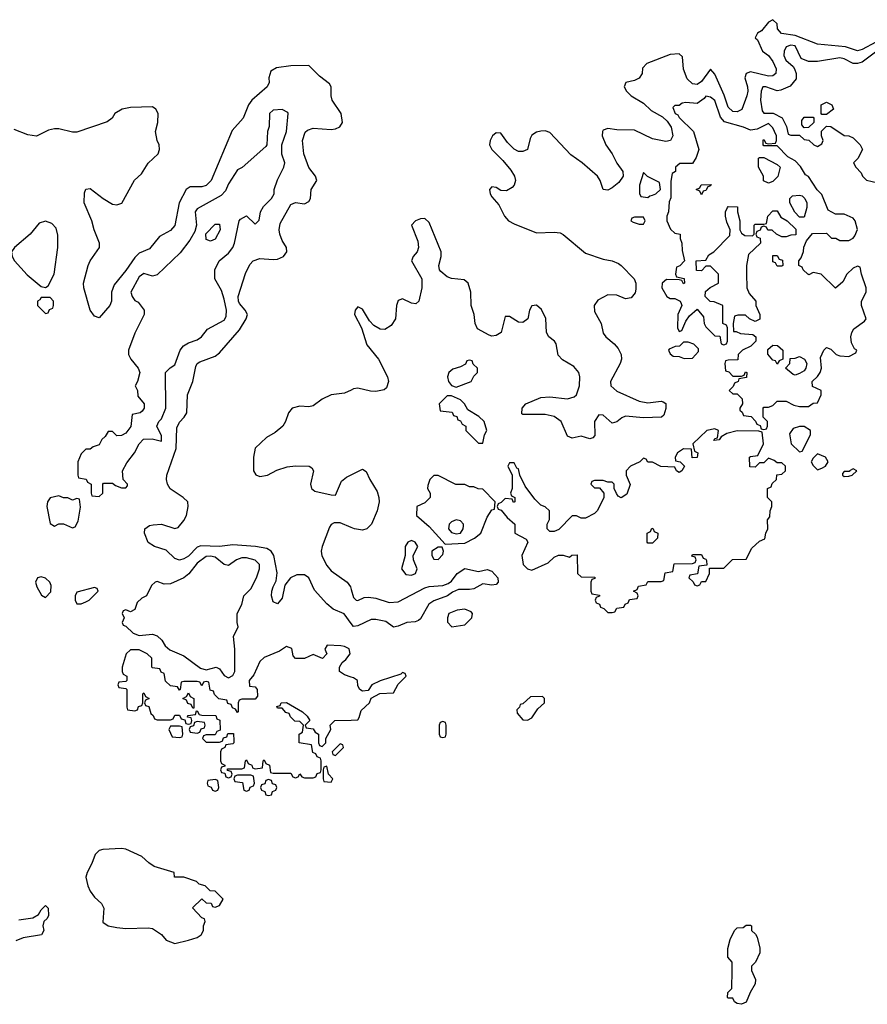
# Model space of a CAD drawing. Header units: inches. Extents: x 2710684 to 2828758, y 857022 to 965663.
# Tile 257 of 316: x 2778514 to 2782313, y 868819 to 873231. Entities that reach past the tile are written whole.
import ezdxf

# ---------------------------------------------------------------- set-up
doc = ezdxf.new("R2010")
doc.units = ezdxf.units.IN
doc.header["$MEASUREMENT"] = 0
for name, color, linetype in [('C7876', 7, 'Continuous'), ('C7877', 7, 'Continuous'), ('C7886', 7, 'Continuous'), ('C7887', 7, 'Continuous')]:
    doc.layers.add(name, color=color, linetype=linetype)

msp = doc.modelspace()

# ---------------------------------------------------------------- linework, layer by layer
at = {"layer": 'C7876', "color": 4}
for points, elevation in [([(2779344, 870000), (2779350, 869994), (2779410, 869994), (2779422, 869998), (2779422.7, 870000)], 8), ([(2779473.7, 870000), (2779474, 869990), (2779470, 869986), (2779438, 869982), (2779434, 869970), (2779418, 869962), (2779414, 869950), (2779414, 869910), (2779418, 869898), (2779434, 869890), (2779434, 869886), (2779418, 869882), (2779414, 869870), (2779418, 869858), (2779434, 869854), (2779438, 869838), (2779450, 869834), (2779462, 869838), (2779466, 869850), (2779462, 869862), (2779446, 869866), (2779446, 869874), (2779510, 869874), (2779522, 869878), (2779526, 869910), (2779530, 869914), (2779538, 869898), (2779554, 869890), (2779558, 869878), (2779570, 869874), (2779602, 869878), (2779606, 869910), (2779610, 869914), (2779618, 869898), (2779634, 869890), (2779638, 869858), (2779650, 869854), (2779730, 869854), (2779738, 869838), (2779750, 869834), (2779762, 869838), (2779770, 869852), (2779778, 869838), (2779790, 869834), (2779830, 869834), (2779842, 869838), (2779847.3, 869852.7), (2779862, 869858), (2779866, 869870), (2779866, 869910), (2779862, 869922), (2779847.3, 869927.3), (2779842, 869942), (2779827.3, 869947.3), (2779822, 869982), (2779766, 869990), (2779766, 870000)], 8), ([(2779854, 870000), (2779854, 869990), (2779858, 869978), (2779870, 869974), (2779886, 869990), (2779886, 870000)], 8), ([(2778510, 869197.3), (2778573.6, 869206.4), (2778598, 869222), (2778610, 869242), (2778630, 869262), (2778642, 869250), (2778643.6, 869216.4), (2778636.9, 869203.1), (2778622, 869190), (2778618, 869170), (2778622, 869150), (2778612, 869130), (2778530, 869117.2), (2778497, 869103)], 4)]:
    msp.add_lwpolyline(points, dxfattribs=dict(at, elevation=elevation))
at = {"layer": 'C7876', "color": 4, "elevation": 8}
for points in [[(2779950, 869986), (2779914, 869950), (2779918, 869938), (2779930, 869934), (2779966, 869970), (2779962, 869982)], [(2779890, 869886), (2779878, 869882), (2779874, 869870), (2779874, 869830), (2779878, 869818), (2779910, 869814), (2779918, 869830), (2779898, 869850)], [(2779390, 869826), (2779358, 869822), (2779354, 869810), (2779358, 869798), (2779372.7, 869792.7), (2779378, 869778), (2779390, 869774), (2779402, 869778), (2779406, 869790), (2779402, 869822)], [(2779550, 869846), (2779490, 869846), (2779478, 869842), (2779474, 869830), (2779478, 869818), (2779512.7, 869812.7), (2779518, 869778), (2779530, 869774), (2779542, 869778), (2779547.3, 869792.7), (2779562, 869798), (2779566, 869810), (2779562, 869842)], [(2779630, 869826), (2779618, 869822), (2779612.7, 869807.3), (2779598, 869802), (2779594, 869790), (2779598, 869778), (2779612.7, 869772.7), (2779618, 869758), (2779630, 869754), (2779642, 869758), (2779647.3, 869772.7), (2779662, 869778), (2779666, 869790), (2779662, 869802), (2779647.3, 869807.3), (2779642, 869822)], [(2778970, 869517.2), (2778887.1, 869512.9), (2778870, 869508), (2778852, 869490), (2778838, 869450), (2778816, 869410), (2778810.9, 869389.1), (2778819.1, 869350), (2778830, 869326), (2778850, 869298.8), (2778881, 869270), (2778891.3, 869250), (2778886.8, 869186.8), (2778910, 869171.3), (2778950, 869162.8), (2778990, 869158.8), (2779090, 869162), (2779110, 869158), (2779150, 869131.3), (2779170, 869106), (2779210, 869091), (2779270, 869106), (2779310, 869118), (2779328, 869130), (2779338, 869150), (2779338, 869170), (2779346, 869190), (2779342, 869202), (2779330, 869206), (2779288.4, 869251.6), (2779330, 869292), (2779350, 869274), (2779372.7, 869272.7), (2779378, 869258), (2779390, 869254), (2779410, 869262), (2779426, 869290), (2779390, 869326), (2779367.3, 869327.3), (2779346, 869350), (2779318, 869358), (2779306, 869370), (2779250, 869388), (2779208.4, 869388.4), (2779206, 869410), (2779117.2, 869437.2), (2779092.7, 869452.7), (2779062, 869482), (2778990, 869514)]]:
    msp.add_lwpolyline(points, close=True, dxfattribs=at)
at = {"layer": 'C7877', "color": 4}
for points, elevation in [([(2780000, 870525.6), (2779968.2, 870568.2), (2779919.3, 870590), (2779890, 870614), (2779835.3, 870675.3), (2779809.8, 870729.8), (2779790, 870743.5), (2779756.7, 870743.3), (2779728, 870730), (2779703.1, 870696.9), (2779690, 870639), (2779670, 870614), (2779650, 870622), (2779642, 870650), (2779644.5, 870670), (2779649.6, 870690), (2779663.9, 870716.1), (2779667.8, 870752.2), (2779653, 870830), (2779640.7, 870850), (2779621.3, 870861.3), (2779570.8, 870870.8), (2779470, 870877.4), (2779410, 870870.9), (2779326.5, 870873.5), (2779310, 870867.3), (2779270, 870827.6), (2779250, 870815.1), (2779230, 870809.5), (2779210, 870817.2), (2779170, 870854), (2779118, 870870), (2779090, 870889), (2779074, 870930), (2779075.3, 870950), (2779096, 870964), (2779112, 870968), (2779150, 870970.4), (2779210, 870950.6), (2779224.5, 870955.5), (2779250, 870986.8), (2779261.6, 871010), (2779269.6, 871050), (2779267.6, 871070), (2779247.3, 871090), (2779189, 871129), (2779176.4, 871150), (2779172.6, 871170), (2779174.3, 871190), (2779216, 871310), (2779218, 871402), (2779230, 871427.7), (2779250.8, 871449.2), (2779263, 871470), (2779266.9, 871550), (2779289.6, 871610), (2779303.3, 871676.7), (2779309.7, 871690.3), (2779322, 871698), (2779390, 871722.6), (2779410, 871738.7), (2779498.7, 871841.3), (2779529.6, 871890), (2779535.1, 871910), (2779525.1, 871930), (2779499.5, 871959.5), (2779494.3, 871970), (2779494, 871990), (2779526.3, 872093.7), (2779545.3, 872134.7), (2779560.9, 872150), (2779590, 872160.9), (2779650, 872155.8), (2779670, 872158.4), (2779697.2, 872170), (2779712, 872190), (2779709.5, 872210), (2779690, 872241.2), (2779680.5, 872270), (2779677.6, 872290), (2779682, 872318), (2779730, 872402.4), (2779750, 872412), (2779790, 872406), (2779810, 872416), (2779818, 872430), (2779821.2, 872470), (2779845.2, 872510), (2779839.3, 872530), (2779810, 872569.2), (2779787.3, 872630), (2779781.6, 872690), (2779793.7, 872726.3), (2779803.6, 872736.4), (2779830, 872744.9), (2779910, 872738.9), (2779930, 872742), (2779949.6, 872750.4), (2779960.7, 872770), (2779954.3, 872810), (2779914.5, 872870), (2779909.8, 872890), (2779909.6, 872930), (2779902.8, 872942.8), (2779857.6, 872977.6), (2779810, 873026), (2779730, 873023.7), (2779665.5, 873014.5), (2779639.8, 873000.2), (2779630.6, 872970), (2779632.7, 872950), (2779623.8, 872930), (2779554, 872870), (2779540.3, 872850), (2779515.8, 872790), (2779466.3, 872733.7), (2779372.4, 872510), (2779350, 872488), (2779330, 872481.3), (2779278.5, 872481.5), (2779260.7, 872470), (2779228.5, 872410), (2779210, 872309.3), (2779190, 872287), (2779140.3, 872259.7), (2779096.1, 872203.9), (2779050, 872184.5), (2779030, 872165.1), (2778990, 872107), (2778937.5, 872042.5), (2778924.9, 872010), (2778924.9, 871970), (2778918.8, 871950), (2778870, 871895.3), (2778850, 871902), (2778830, 871928.7), (2778801.1, 872030), (2778800.5, 872050), (2778820.5, 872130), (2778829.6, 872150), (2778871.5, 872210), (2778871.8, 872230), (2778847.3, 872290), (2778838, 872330), (2778803, 872410), (2778804.2, 872455.8), (2778810, 872471), (2778830, 872474.8), (2778887.7, 872430), (2778930, 872404.2), (2778950, 872401.1), (2778971.9, 872408.1), (2779028.8, 872511.2), (2779059.3, 872540.7), (2779090, 872588.2), (2779134.3, 872630), (2779140.5, 872650), (2779138.9, 872670), (2779129.7, 872690), (2779123.5, 872730), (2779133.7, 872770), (2779134.8, 872810), (2779124.2, 872830), (2779110, 872840.4), (2779010, 872837.3), (2778973, 872830), (2778940.3, 872810), (2778928.5, 872790), (2778906.5, 872773.5), (2778770, 872726.6), (2778750, 872726.6), (2778690, 872742.2), (2778670, 872741.7), (2778643.6, 872736.4), (2778590, 872709.6), (2778550, 872715.1), (2778490, 872739.6)], 4), ([(2780000, 871571.6), (2779970, 871557.4), (2779910, 871549.7), (2779869.2, 871530.8), (2779830, 871500.9), (2779810, 871496.2), (2779770, 871499.6), (2779736, 871490), (2779719.1, 871470), (2779706, 871430), (2779693.4, 871410), (2779658.9, 871381.1), (2779620.9, 871359.1), (2779569.3, 871310.7), (2779561.3, 871270), (2779562, 871210), (2779572, 871192), (2779590, 871184.2), (2779625.2, 871190), (2779667.2, 871212.8), (2779712.4, 871227.6), (2779750, 871232), (2779811.3, 871230), (2779823, 871223), (2779830.6, 871210), (2779817.1, 871150), (2779822, 871130), (2779837.6, 871117.6), (2779910, 871101.6), (2779930, 871101), (2779957.1, 871162.9), (2779978.6, 871181.4), (2780000, 871192.2)], 4), ([(2780000, 870956.2), (2779950, 870976.2), (2779923.1, 870976.9), (2779910, 870969.5), (2779902.9, 870957.1), (2779869.3, 870870.7), (2779865.5, 870850), (2779868.5, 870828.5), (2779890, 870784.9), (2779910, 870761.5), (2779982.6, 870710), (2779996.4, 870690), (2780000, 870677.3)], 4), ([(2780000, 870285.3), (2779970, 870295.3), (2779948, 870310), (2779948, 870330), (2779959, 870350), (2779976.6, 870363.4), (2779996, 870390), (2779991.1, 870411.1), (2779970, 870422.9), (2779954, 870426), (2779892, 870428), (2779882, 870410), (2779891.1, 870388.9), (2779871.6, 870368.4), (2779830, 870386), (2779791.1, 870368.9), (2779750, 870368), (2779740.4, 870380.4), (2779733.6, 870413.6), (2779710, 870422), (2779678, 870402), (2779610, 870373.2), (2779590, 870355.3), (2779564, 870296), (2779542, 870270), (2779544.7, 870244.7), (2779570, 870242), (2779578, 870230), (2779579.6, 870200.4), (2779570, 870186), (2779510, 870186), (2779498, 870182), (2779494, 870170), (2779494, 870130), (2779490, 870126), (2779482, 870142), (2779467.3, 870147.3), (2779462, 870162), (2779447.3, 870167.3), (2779442, 870182), (2779407.3, 870187.3), (2779387.3, 870207.3), (2779382, 870222), (2779367.3, 870227.3), (2779362, 870262), (2779350, 870266), (2779338, 870262), (2779330, 870246), (2779322, 870262), (2779310, 870266), (2779250, 870266), (2779238, 870262), (2779234, 870230), (2779230, 870226), (2779222, 870242), (2779190, 870246), (2779167.3, 870267.3), (2779162, 870302), (2779148, 870308), (2779142, 870322), (2779110, 870326), (2779106, 870330), (2779106, 870370), (2779086, 870390), (2779050, 870408), (2779010, 870408), (2778992, 870390), (2778974, 870330), (2778974, 870310), (2778978, 870298), (2778994, 870290), (2778994, 870270), (2778990, 870266), (2778958, 870262), (2778954, 870250), (2778958, 870238), (2778990, 870234), (2778994, 870230), (2778994, 870150), (2778998, 870138), (2779030, 870134), (2779042, 870138), (2779047.3, 870152.7), (2779062, 870158), (2779066, 870170), (2779066, 870210), (2779070, 870214), (2779078, 870198), (2779094, 870190), (2779078, 870182), (2779074, 870170), (2779078, 870158), (2779092.7, 870152.7), (2779102, 870122), (2779112.7, 870112.7), (2779118, 870098), (2779130, 870094), (2779190, 870094), (2779202, 870098), (2779210, 870114), (2779230, 870114), (2779238, 870098), (2779254, 870094), (2779258, 870078), (2779270, 870074), (2779282, 870078), (2779286, 870090), (2779282, 870102), (2779266, 870106), (2779267.3, 870112.7), (2779302, 870118), (2779306, 870134), (2779310, 870134), (2779318, 870118), (2779330, 870114), (2779392.7, 870112.7), (2779398, 870098), (2779411.6, 870091.6), (2779412.7, 870047.3), (2779398, 870042), (2779390, 870026), (2779350, 870026), (2779338, 870022), (2779334, 870010), (2779344, 870000)], 8), ([(2779766, 870000), (2779766, 870030), (2779782, 870038), (2779786, 870070), (2779770, 870086), (2779747.3, 870087.3), (2779727.3, 870107.3), (2779722, 870122), (2779707.3, 870127.3), (2779690, 870146), (2779670, 870146), (2779667.3, 870152.7), (2779682, 870158), (2779686, 870170), (2779710, 870171), (2779782, 870130), (2779802, 870110), (2779814, 870090), (2779794, 870070), (2779798, 870058), (2779830, 870054), (2779838, 870038), (2779854, 870030), (2779854, 870000)], 8), ([(2779886, 870000), (2779886, 870010), (2779908, 870050), (2779906, 870070), (2779926, 870090), (2780000, 870092.8)], 8), ([(2779422.7, 870000), (2779427.3, 870012.7), (2779442, 870018), (2779447.3, 870032.7), (2779472.7, 870032.7), (2779473.7, 870000)], 8)]:
    msp.add_lwpolyline(points, dxfattribs=dict(at, elevation=elevation))
at = {"layer": 'C7877', "color": 4, "elevation": 8}
for points in [[(2779690, 872828), (2779650, 872826), (2779634, 872810), (2779631.6, 872751.6), (2779624.7, 872730), (2779622, 872670), (2779616.9, 872663.1), (2779511.1, 872568.9), (2779490, 872558), (2779450, 872495.3), (2779435.9, 872464.1), (2779416.8, 872443.2), (2779310, 872384), (2779300.7, 872370), (2779306.8, 872310), (2779298.8, 872281.2), (2779277.3, 872242.7), (2779233.7, 872186.3), (2779130, 872088), (2779110, 872082), (2779070, 872093.2), (2779050, 872079), (2779012, 872010), (2779018, 871990), (2779030, 871972), (2779044.7, 871964.7), (2779072, 871930), (2779072, 871910), (2779030, 871826), (2779002, 871750), (2779002, 871730), (2779012, 871710), (2779044.7, 871670), (2779052, 871650), (2779042, 871610), (2779032, 871590), (2779042, 871570), (2779043.6, 871543.6), (2779071.3, 871510), (2779071.3, 871490), (2779063.6, 871476.4), (2779054, 871470), (2779018, 871462), (2779011.6, 871408.4), (2778990, 871378), (2778970, 871368), (2778950, 871366), (2778930, 871386), (2778910, 871386), (2778896.9, 871363.1), (2778882, 871350), (2778870, 871326), (2778843.6, 871316.4), (2778830, 871306), (2778810, 871306), (2778790, 871286), (2778774, 871250), (2778774, 871190), (2778778, 871178), (2778812.7, 871172.7), (2778818, 871158), (2778834, 871150), (2778834, 871110), (2778838, 871098), (2778870, 871094), (2778886, 871110), (2778886, 871150), (2778890, 871154), (2778930, 871154), (2778943.6, 871143.6), (2778970, 871134), (2778990, 871134), (2778998, 871142), (2778998, 871150), (2778978, 871170), (2778975.3, 871210), (2778994.6, 871245.4), (2779028, 871290), (2779049, 871331), (2779068.9, 871351.1), (2779107.3, 871352.7), (2779150, 871342), (2779150, 871366), (2779128, 871410), (2779138, 871430), (2779150, 871442), (2779168.7, 871490), (2779168, 871650), (2779188.9, 871671.1), (2779210, 871684.7), (2779233.2, 871750), (2779248.7, 871770), (2779270, 871782.8), (2779310, 871796), (2779328.7, 871810), (2779356.4, 871843.6), (2779430, 871884.7), (2779439.5, 871900.5), (2779440.9, 871930), (2779430, 871978), (2779418, 872018), (2779388.7, 872070), (2779388, 872110), (2779408.7, 872150), (2779450, 872184.7), (2779469, 872210), (2779477.2, 872230), (2779498, 872330), (2779503.1, 872336.9), (2779530, 872352), (2779570, 872314), (2779587.3, 872332.7), (2779593.2, 872370), (2779606.3, 872393.7), (2779642, 872430), (2779655.3, 872450), (2779655.3, 872470), (2779670, 872514), (2779698, 872570), (2779702, 872590), (2779689.1, 872629.1), (2779689, 872670), (2779709.2, 872730), (2779718, 872810), (2779715.3, 872815.3)], [(2778630, 872328.7), (2778601, 872319), (2778561, 872270), (2778491.3, 872210), (2778478, 872190), (2778481, 872170), (2778490.8, 872150), (2778547.3, 872087.3), (2778610, 872036), (2778630, 872031.3), (2778642, 872038), (2778669.3, 872090.7), (2778685.2, 872210), (2778684.7, 872264.7), (2778677.2, 872297.2), (2778658, 872318)], [(2779370, 872238), (2779350, 872246), (2779348.4, 872271.6), (2779390, 872314), (2779410, 872314), (2779412, 872290), (2779390, 872248)], [(2778650, 871986), (2778610, 871986), (2778604.7, 871975.3), (2778594, 871970), (2778594, 871950), (2778630, 871914), (2778642, 871918), (2778647.3, 871932.7), (2778662, 871938), (2778666, 871950), (2778666, 871970)], [(2778690, 871098), (2778650, 871088.7), (2778638.8, 871070), (2778636, 871050), (2778650, 870974), (2778670, 870962), (2778690, 870972), (2778710, 870972), (2778750, 870954), (2778762, 870958), (2778776.4, 870983.6), (2778786, 871046), (2778782, 871082), (2778770, 871086), (2778750, 871078), (2778730, 871088), (2778710, 871088.7)], [(2779370, 870827.6), (2779350, 870825.6), (2779310, 870795.1), (2779271.7, 870748.3), (2779250, 870729.4), (2779190, 870703.7), (2779162, 870702), (2779130, 870714), (2779122, 870710), (2779104.5, 870695.5), (2779082, 870650), (2779061, 870639), (2779041, 870619), (2779030, 870588), (2779010, 870578), (2778990, 870586), (2778978, 870582), (2778974, 870570), (2778982, 870550), (2778974, 870530), (2778978, 870518), (2778990, 870514), (2779022, 870482), (2779050, 870471), (2779110, 870477.3), (2779130, 870470.8), (2779150.5, 870450.5), (2779165.8, 870425.8), (2779186.8, 870406.8), (2779250, 870381), (2779324.7, 870324.7), (2779350, 870318), (2779394, 870330), (2779410, 870322), (2779430, 870292), (2779450, 870282), (2779470, 870292), (2779479, 870310), (2779478.4, 870410), (2779472.9, 870467.1), (2779493.2, 870510), (2779488.7, 870530), (2779489, 870570), (2779509, 870610), (2779519, 870650), (2779550, 870681), (2779575.1, 870730), (2779589, 870770), (2779588.7, 870790), (2779569.3, 870809.3), (2779530, 870819.5), (2779510, 870819.6), (2779486, 870810), (2779450, 870785.2), (2779430, 870789.2), (2779390, 870822.9)], [(2778610, 870734), (2778594, 870730), (2778584.7, 870710), (2778591.3, 870690), (2778611.6, 870651.6), (2778630, 870642), (2778653.2, 870666.8), (2778655.5, 870695.5), (2778648.7, 870710), (2778630, 870728.7)], [(2778850, 870686), (2778770, 870666), (2778762, 870650), (2778762, 870630), (2778770, 870614), (2778790, 870614), (2778810, 870622), (2778826, 870630), (2778866, 870670), (2778862, 870682)], [(2779290, 870146), (2779282, 870162), (2779267.3, 870167.3), (2779262, 870182), (2779246, 870190), (2779262, 870198), (2779270, 870214), (2779278, 870198), (2779294, 870190), (2779294, 870146)], [(2779310, 870086), (2779298, 870082), (2779292.7, 870067.3), (2779278, 870062), (2779274, 870050), (2779278, 870038), (2779310, 870034), (2779322, 870038), (2779327.3, 870052.7), (2779342, 870058), (2779346, 870070), (2779342, 870082)], [(2779230, 870066), (2779190, 870066), (2779182, 870050), (2779198, 870018), (2779230, 870014), (2779242, 870018), (2779246, 870030), (2779242, 870062)]]:
    msp.add_lwpolyline(points, close=True, dxfattribs=at)
at = {"layer": 'C7886', "color": 4, "elevation": 4}
msp.add_lwpolyline([(2781750, 868819), (2781730, 868822), (2781718, 868830), (2781710, 868846), (2781690, 868846), (2781686, 868850), (2781688.4, 868871.6), (2781706, 868890), (2781708, 868970), (2781707.3, 869007.3), (2781688, 869030), (2781688.4, 869068.4), (2781698, 869110), (2781718, 869150), (2781730, 869162), (2781756.4, 869163.6), (2781770, 869174), (2781790, 869174), (2781794, 869170), (2781794, 869150), (2781812.7, 869132.7), (2781819.6, 869119.6), (2781831.1, 869071.1), (2781831.3, 869050), (2781811.6, 869008.4), (2781794, 868990), (2781794, 868970), (2781812, 868930), (2781811.3, 868911.3), (2781787.7, 868872.3), (2781770, 868828.7)], close=True, dxfattribs=at)
at = {"layer": 'C7887', "color": 4}
for points, elevation in [([(2782351, 873130), (2782290, 873096.8), (2782270, 873091.9), (2782215.3, 873110), (2782090, 873121.3), (2781990, 873160.2), (2781928.7, 873168.7), (2781911.3, 873190), (2781910, 873212.7), (2781890, 873230.9), (2781870, 873219.7), (2781838.5, 873181.5), (2781821, 873170), (2781811, 873150), (2781820.5, 873140.5), (2781844.2, 873090), (2781870.2, 873070.2), (2781890, 873043), (2781905.3, 873010), (2781903.8, 872990), (2781890, 872979.7), (2781870, 872978.5), (2781790, 872997.6), (2781770.3, 872989.7), (2781764.7, 872970), (2781776.1, 872930), (2781778, 872910), (2781773.8, 872890), (2781751.2, 872828.8), (2781730, 872817.7), (2781710, 872819.7), (2781690, 872838.4), (2781672, 872892), (2781630, 872986.6), (2781610, 873009.3), (2781570, 872954.7), (2781550, 872941), (2781530, 872944), (2781505.6, 872965.6), (2781489.8, 873009.8), (2781484.4, 873064.4), (2781470, 873077.4), (2781430, 873075.4), (2781325.3, 873034.7), (2781306, 873014), (2781303.6, 872990), (2781291, 872969), (2781270, 872958), (2781231, 872950), (2781223.7, 872930), (2781234.4, 872910), (2781254.9, 872890), (2781310, 872856.5), (2781344.2, 872824.2), (2781395, 872795), (2781416.1, 872776.1), (2781433.4, 872750), (2781442, 872710), (2781430.7, 872690), (2781410, 872685.4), (2781350, 872697.2), (2781270, 872735.8), (2781190, 872736.8), (2781150, 872743), (2781130, 872735.6), (2781125.7, 872730), (2781125.2, 872710), (2781141.2, 872670), (2781170.3, 872630), (2781190, 872588), (2781217, 872550), (2781219.5, 872530), (2781199.1, 872500.9), (2781170, 872477.4), (2781150, 872467.8), (2781129.6, 872469.6), (2781116, 872510), (2781103.5, 872530), (2781035.6, 872590), (2780984.7, 872624.7), (2780890, 872725.1), (2780870, 872733), (2780850, 872731.2), (2780830, 872726.3), (2780810, 872713.6), (2780801.8, 872698.2), (2780790.3, 872650), (2780770, 872640.4), (2780750, 872641), (2780730, 872651.2), (2780700, 872680), (2780670, 872722.7), (2780650, 872724.5), (2780633.4, 872710), (2780622.4, 872690), (2780620.4, 872670), (2780630.4, 872650), (2780680.2, 872600.2), (2780716, 872556), (2780731.6, 872530), (2780736, 872510), (2780730.4, 872490), (2780721.1, 872478.9), (2780695.9, 872464.1), (2780670, 872465.1), (2780650, 872478.4), (2780630, 872482.7), (2780620.5, 872470), (2780622.4, 872450), (2780630, 872437.3), (2780661.2, 872401.2), (2780686.4, 872350), (2780704.9, 872330), (2780730, 872315.6), (2780830, 872276.5), (2780910, 872279.6), (2780935.9, 872275.9), (2780950, 872268.7), (2781050, 872184.9), (2781130, 872157.6), (2781170.3, 872150.3), (2781198, 872138), (2781210.6, 872130), (2781268, 872070), (2781275.8, 872050), (2781276.5, 872023.5), (2781273.3, 872006.7), (2781255.1, 871984.9), (2781230, 871980.5), (2781190, 871996.8), (2781150, 871998.2), (2781105.4, 871974.6), (2781089.2, 871950), (2781090, 871924), (2781119.7, 871870), (2781130, 871826), (2781141.1, 871810), (2781179, 871779), (2781197.2, 871757.2), (2781210.3, 871730), (2781211.7, 871710), (2781205.5, 871690), (2781161.8, 871610), (2781164, 871590), (2781190, 871567.1), (2781290, 871521.5), (2781330, 871514.3), (2781390, 871521.6), (2781399, 871519), (2781410.4, 871510.4), (2781410, 871488), (2781401.4, 871458.6), (2781390.4, 871449.6), (2781310, 871446.4), (2781230, 871454.5), (2781212.4, 871447.6), (2781190, 871429.5), (2781170, 871422.9), (2781130, 871458.9), (2781110, 871459.7), (2781090.3, 871430), (2781092.1, 871367.9), (2781082.5, 871357.5), (2781070, 871352.3), (2781030, 871364.5), (2780990, 871356), (2780970, 871365.2), (2780941.1, 871430), (2780910, 871453.1), (2780870, 871462.2), (2780770, 871462), (2780765.2, 871465.2), (2780766.6, 871490), (2780782.7, 871510), (2780850, 871538), (2780890, 871540.8), (2780970, 871531.4), (2780998.7, 871541.3), (2781010, 871550.4), (2781023.5, 871590), (2781024.8, 871630), (2781020.3, 871650), (2780997.4, 871677.4), (2780946.9, 871706.9), (2780927.4, 871727.4), (2780918.4, 871778.4), (2780911.5, 871790), (2780885.1, 871810), (2780875.6, 871830), (2780872.5, 871892.5), (2780852.3, 871932.3), (2780830, 871952.4), (2780810, 871949.4), (2780799.5, 871930), (2780791.7, 871890), (2780770, 871874), (2780750, 871875.1), (2780710, 871901.3), (2780690, 871900.9), (2780671.8, 871830), (2780650, 871815.1), (2780630, 871813.3), (2780617.8, 871817.8), (2780566.4, 871846.4), (2780556.1, 871870), (2780551.5, 871910), (2780538, 871950), (2780536.8, 872010), (2780524.4, 872050), (2780505.9, 872065.9), (2780450, 872071.7), (2780430, 872078.8), (2780402, 872102), (2780396, 872110), (2780393.1, 872130), (2780403.1, 872170), (2780403.1, 872190), (2780350, 872322), (2780330, 872339.7), (2780310, 872338.3), (2780287.7, 872330), (2780270.4, 872310), (2780298, 872238), (2780302, 872210), (2780296, 872190), (2780278.4, 872170), (2780270.3, 872150), (2780316.9, 872070), (2780317.2, 872030), (2780303.8, 871970), (2780290, 871957.6), (2780270, 871960.5), (2780230, 871980.7), (2780210, 871972.3), (2780203.1, 871950), (2780199.1, 871890), (2780179, 871861), (2780150, 871843), (2780130, 871843.5), (2780101, 871861), (2780082.2, 871882.2), (2780050, 871933.6), (2780030, 871944.5), (2780017.1, 871930), (2780015.3, 871910), (2780045.7, 871850), (2780070, 871774), (2780121.6, 871710), (2780163.1, 871630), (2780167, 871610), (2780158.6, 871581.4), (2780147.7, 871572.2), (2780110, 871565.1), (2780086.4, 871566.4), (2780030, 871580.4), (2780010, 871576.4), (2780000, 871571.6)], 4), ([(2782350, 873086), (2782290, 873041.2), (2782270, 873034.5), (2782250, 873034.5), (2782210, 873056.2), (2782190, 873060.7), (2782090, 873043.6), (2782050, 873043.7), (2782017, 873057), (2781990, 873114), (2781970, 873117), (2781950, 873108.7), (2781940.7, 873090), (2781939.1, 873070), (2781948, 873050), (2781981.1, 873021.1), (2781987.7, 873010), (2781994.8, 872990), (2781994.8, 872965.2), (2781967.5, 872932.5), (2781925.2, 872914.8), (2781910, 872912.3), (2781858, 872930), (2781844.7, 872930), (2781837.3, 872910), (2781834.8, 872870), (2781842, 872822), (2781850, 872812), (2781891.6, 872811.6), (2781931.1, 872791.1), (2781951.6, 872751.6), (2781958, 872718), (2781970, 872714), (2782010, 872714), (2782030, 872694), (2782051.6, 872691.6), (2782074, 872670), (2782090, 872662), (2782110, 872674), (2782115.3, 872690), (2782108, 872710), (2782108.4, 872731.6), (2782130, 872754), (2782150, 872752), (2782210, 872712), (2782231.1, 872711.1), (2782250, 872702), (2782282, 872670), (2782291.3, 872650), (2782270.9, 872609.1), (2782252, 872590), (2782262, 872570), (2782285.4, 872545.4), (2782291.3, 872530), (2782310, 872511.3), (2782359.8, 872499.8)], 8), ([(2780000, 871192.2), (2780050, 871217.3), (2780067.1, 871207.1), (2780082.8, 871170), (2780116.5, 871116.5), (2780124.4, 871090), (2780124.9, 871070), (2780115.8, 871030), (2780090.4, 870970), (2780070.3, 870949.7), (2780050, 870943.6), (2780015.3, 870950), (2780000, 870956.2)], 4), ([(2780000, 870677.3), (2780010, 870642), (2780022, 870630), (2780030, 870628.4), (2780057.5, 870642.5), (2780076.9, 870643.1), (2780110, 870639.1), (2780170, 870619.6), (2780210, 870622.4), (2780330, 870684.9), (2780350, 870691.7), (2780410, 870695.5), (2780435.1, 870704.9), (2780450, 870714.8), (2780475.1, 870750), (2780510, 870771.7), (2780570, 870758.4), (2780610, 870768), (2780630, 870760.4), (2780657.6, 870730), (2780659.3, 870710), (2780650, 870699.5), (2780630, 870697.6), (2780590, 870703.6), (2780550, 870681.2), (2780530, 870677.2), (2780481.6, 870678.4), (2780453.7, 870666.3), (2780431.3, 870650), (2780370, 870626.3), (2780347.9, 870612.1), (2780310, 870546), (2780300.9, 870539.1), (2780286.7, 870533.3), (2780250, 870529.6), (2780210, 870513.2), (2780190, 870509.2), (2780154.9, 870534.9), (2780110, 870543.9), (2780090, 870543.1), (2780030, 870515.1), (2780010, 870512.3), (2780000, 870525.6)], 4), ([(2780000, 870092.8), (2780030, 870094), (2780036.4, 870103.6), (2780044, 870136), (2780082, 870170), (2780088.9, 870191.1), (2780128.7, 870211.3), (2780190, 870214), (2780210, 870254), (2780246, 870290), (2780242, 870302), (2780230, 870306), (2780222, 870298), (2780130, 870268.7), (2780092, 870250), (2780075.3, 870224.7), (2780050, 870222), (2780038, 870230), (2780030, 870246), (2780028, 870270), (2780010, 870282), (2780000, 870285.3)], 8)]:
    msp.add_lwpolyline(points, dxfattribs=dict(at, elevation=elevation))
for points, elevation in [([(2781590, 872888), (2781582.8, 872877.2), (2781550, 872855.3), (2781499.6, 872860.4), (2781483.6, 872856.4), (2781470, 872846), (2781450, 872846), (2781442, 872838), (2781452, 872810), (2781464, 872804), (2781470, 872792), (2781534, 872730), (2781558, 872650), (2781546.4, 872613.6), (2781530, 872586), (2781472.7, 872587.3), (2781454, 872570), (2781454, 872550), (2781438, 872542), (2781432.7, 872507.3), (2781432.7, 872432.7), (2781424.7, 872415.3), (2781422, 872370), (2781414, 872350), (2781414, 872330), (2781431.6, 872291.6), (2781450, 872274), (2781474, 872270), (2781474, 872250), (2781482, 872230), (2781483.6, 872196.4), (2781494, 872150), (2781472.7, 872127.3), (2781458, 872122), (2781454, 872090), (2781458, 872078), (2781492, 872072), (2781494, 872050), (2781490, 872048), (2781482, 872062), (2781470, 872066), (2781412.7, 872067.3), (2781394, 872050), (2781392, 872030), (2781414, 871990), (2781430, 871982), (2781450, 871982), (2781474, 871970), (2781479.6, 871959.6), (2781482, 871950), (2781464.7, 871910), (2781462, 871850), (2781470, 871834), (2781482, 871838), (2781500.4, 871879.6), (2781516.4, 871903.6), (2781550, 871934), (2781579.6, 871899.6), (2781582, 871870), (2781590, 871854), (2781630, 871814), (2781652.7, 871812.7), (2781658, 871778), (2781670, 871774), (2781682, 871778), (2781686, 871790), (2781686, 871850), (2781682, 871862), (2781666, 871870), (2781666, 871950), (2781627.3, 871967.3), (2781608.4, 871968.4), (2781586, 871990), (2781587.3, 872012.7), (2781608.4, 872031.6), (2781646, 872050), (2781646, 872090), (2781610, 872126), (2781590, 872126), (2781570, 872106), (2781547.3, 872107.3), (2781546, 872150), (2781590, 872154), (2781603.1, 872176.9), (2781626, 872190), (2781696.4, 872263.6), (2781698, 872290), (2781683.1, 872323.1), (2781678, 872350), (2781678, 872370), (2781686, 872390), (2781690, 872394), (2781732, 872392), (2781732, 872370), (2781742, 872330), (2781742, 872290), (2781750, 872274), (2781763.6, 872263.6), (2781798, 872262), (2781806, 872270), (2781806, 872310), (2781810, 872314), (2781850, 872314), (2781862, 872318), (2781868, 872350), (2781890, 872374), (2781910, 872374), (2781925.4, 872345.4), (2781954, 872330), (2781992.7, 872292.7), (2781992.7, 872267.3), (2781970, 872266), (2781950, 872258), (2781930, 872258), (2781906, 872270), (2781887.3, 872287.3), (2781868, 872288), (2781862, 872302), (2781850, 872306), (2781838, 872302), (2781832.7, 872287.3), (2781818, 872282), (2781814, 872270), (2781818, 872258), (2781832.7, 872252.7), (2781834, 872230), (2781781, 872179), (2781771.3, 872130), (2781771.6, 872091.6), (2781774, 872030), (2781783.6, 872003.6), (2781814, 871970), (2781814, 871950), (2781832, 871910), (2781831.6, 871888.4), (2781810, 871878), (2781786, 871890), (2781767.3, 871907.3), (2781732.7, 871907.3), (2781718, 871902), (2781712, 871870), (2781714, 871834), (2781726, 871834), (2781744.7, 871824.7), (2781799.6, 871819.6), (2781814, 871810), (2781814, 871790), (2781791.6, 871768.4), (2781754, 871750), (2781734, 871730), (2781732.7, 871707.3), (2781690, 871706), (2781678, 871702), (2781674, 871690), (2781678, 871658), (2781692.7, 871652.7), (2781710, 871634), (2781750, 871634), (2781762, 871638), (2781767.3, 871652.7), (2781774, 871650), (2781772, 871628), (2781738, 871622), (2781734, 871610), (2781718, 871602), (2781712.7, 871587.3), (2781694, 871570), (2781710, 871554), (2781730, 871554), (2781752.7, 871532.7), (2781754, 871510), (2781742, 871490), (2781742, 871482), (2781752.7, 871472.7), (2781758, 871458), (2781792.7, 871452.7), (2781812.7, 871432.7), (2781818, 871418), (2781832.7, 871412.7), (2781838, 871398), (2781850, 871394), (2781862, 871398), (2781866, 871410), (2781866, 871430), (2781846, 871450), (2781846, 871490), (2781850, 871494), (2781870, 871494), (2781890, 871502), (2781910, 871522), (2781950, 871522), (2781983.6, 871503.6), (2782010, 871498), (2782050, 871498), (2782070, 871512), (2782090, 871514), (2782106, 871550), (2782106, 871570), (2782068, 871588), (2782066, 871610), (2782090, 871632), (2782102, 871650), (2782108.7, 871670), (2782103.1, 871716.9), (2782118, 871750), (2782130, 871762), (2782150, 871754), (2782174, 871730), (2782190, 871724.7), (2782230, 871722), (2782262, 871738), (2782266, 871750), (2782256.4, 871756.4), (2782243.1, 871783.1), (2782239, 871810), (2782244, 871830), (2782253.6, 871846.4), (2782300.4, 871879.6), (2782308, 871890), (2782288, 871950), (2782288, 871970), (2782308, 872010), (2782308.7, 872030), (2782288, 872090), (2782282, 872122), (2782270, 872126), (2782250, 872118), (2782222, 872090), (2782203.6, 872056.4), (2782170, 872028), (2782106, 872090), (2782070, 872098), (2782051.6, 872088.4), (2782046, 872090), (2782026, 872110), (2782022, 872122), (2782006, 872130), (2782006, 872150), (2782016.4, 872163.6), (2782027.3, 872192.7), (2782028.4, 872211.6), (2782040.4, 872239.6), (2782067.3, 872272.7), (2782130, 872274), (2782152.7, 872252.7), (2782171.6, 872251.6), (2782190, 872242), (2782230, 872242), (2782250, 872252), (2782258, 872262), (2782268.9, 872291.1), (2782259.3, 872330), (2782250, 872341.2), (2782210, 872359), (2782170, 872359), (2782138, 872378), (2782110, 872448), (2782088.7, 872468.7), (2782050, 872528), (2782036.4, 872536.4), (2782013.6, 872573.6), (2781990, 872598), (2781956.4, 872616.4), (2781910, 872666), (2781850, 872666), (2781846, 872670), (2781846, 872690), (2781850, 872694), (2781858, 872678), (2781870, 872674), (2781902, 872678), (2781906, 872690), (2781906, 872710), (2781898, 872730), (2781890, 872746), (2781870, 872766), (2781819.6, 872740.4), (2781790, 872735.3), (2781758, 872750), (2781673.6, 872773.6), (2781654.7, 872794.7), (2781630, 872869), (2781610, 872884)], 8), ([(2782110, 872806), (2782106, 872810), (2782106, 872850), (2782130, 872862), (2782154, 872850), (2782162, 872830), (2782130, 872806)], 8), ([(2782030, 872746), (2782020.4, 872760.4), (2782020.4, 872779.6), (2782030, 872794), (2782070, 872794), (2782074, 872790), (2782074, 872770), (2782050, 872748)], 8), ([(2781870, 872498), (2781848.4, 872508.4), (2781848, 872530), (2781826, 872570), (2781826, 872610), (2781830, 872614), (2781850, 872614), (2781910, 872582), (2781922, 872570), (2781911.6, 872528.4), (2781890, 872506)], 8), ([(2781310, 872546), (2781292, 872490), (2781292.7, 872452.7), (2781298, 872438), (2781330, 872434), (2781338, 872442), (2781350, 872444.7), (2781366, 872450), (2781386, 872470), (2781382, 872502), (2781328.4, 872528.4)], 8), ([(2781570, 872446), (2781562, 872462), (2781546, 872470), (2781562, 872478), (2781568.4, 872491.6), (2781612.7, 872492.7), (2781610, 872486), (2781598, 872482), (2781590, 872466), (2781578, 872462)], 8), ([(2782010, 872346), (2781988.7, 872368.7), (2781966, 872410), (2781966, 872430), (2781978, 872442), (2782010, 872444.7), (2782022, 872442), (2782034, 872430), (2782042, 872410), (2782042, 872390), (2782030, 872346)], 8), ([(2781310, 872346), (2781270, 872346), (2781258, 872342), (2781254, 872330), (2781263.6, 872323.6), (2781290, 872314), (2781310, 872314), (2781318, 872330)], 8), ([(2781910, 872126), (2781902, 872142), (2781890, 872146), (2781890, 872174), (2781910, 872174), (2781918, 872158), (2781932.7, 872152.7), (2781934, 872130), (2781930, 872126)], 8), ([(2781510, 871786), (2781490, 871786), (2781471.6, 871768.4), (2781452.7, 871767.3), (2781424.7, 871755.3), (2781422, 871750), (2781430, 871734), (2781443.6, 871723.6), (2781470, 871722), (2781492.7, 871712.7), (2781530, 871714), (2781556.4, 871743.6), (2781556.4, 871756.4), (2781536.4, 871776.4)], 8), ([(2781910, 871688), (2781902, 871702), (2781890, 871706), (2781867.3, 871732.7), (2781867.3, 871752.7), (2781890, 871772), (2781911.3, 871771.3), (2781934, 871750), (2781934, 871710), (2781918, 871702)], 8), ([(2781990, 871638), (2781980.4, 871640.4), (2781946, 871670), (2781966, 871690), (2781967.3, 871712.7), (2781990, 871714), (2782010, 871722), (2782032, 871710), (2782042, 871690), (2782038, 871670), (2782030, 871658), (2782010, 871646)], 8), ([(2780530, 871706), (2780518, 871702), (2780512, 871688), (2780490, 871675.3), (2780454.8, 871665.2), (2780438, 871650), (2780431.3, 871630), (2780436, 871610), (2780450, 871591.3), (2780470, 871584.7), (2780538, 871610), (2780550, 871634), (2780566, 871650), (2780566, 871670), (2780547.3, 871687.3), (2780542, 871702)], 8), ([(2780450, 871546), (2780430, 871546), (2780394, 871510), (2780398, 871478), (2780452.7, 871472.7), (2780458, 871458), (2780472.7, 871452.7), (2780478, 871438), (2780490, 871434), (2780498, 871418), (2780514, 871410), (2780514, 871390), (2780570, 871334), (2780590, 871334), (2780598, 871370), (2780608, 871390), (2780595.3, 871430), (2780572.5, 871452.5), (2780523.1, 871483.1), (2780508, 871510), (2780490, 871528)], 8), ([(2782030, 871408), (2782010, 871408), (2781981, 871399), (2781964.7, 871375.3), (2781972, 871330), (2782010, 871294), (2782022, 871298), (2782058, 871370), (2782058, 871390)], 8), ([(2781630, 871398), (2781594, 871390), (2781532, 871330), (2781538, 871298), (2781554, 871290), (2781551.1, 871268.9), (2781528.4, 871268.4), (2781526, 871306), (2781490, 871308.7), (2781462, 871290), (2781452, 871270), (2781454, 871254), (2781474, 871250), (2781494, 871230), (2781482, 871210), (2781470, 871202), (2781458, 871210), (2781450, 871226), (2781388.4, 871228.4), (2781350, 871248), (2781330, 871248), (2781322, 871262), (2781310, 871266), (2781294, 871250), (2781252, 871230), (2781232, 871210), (2781232, 871190), (2781251.1, 871148.9), (2781235.3, 871104.7), (2781210, 871088), (2781196.4, 871096.4), (2781188.4, 871108.4), (2781178, 871130), (2781178, 871150), (2781170, 871158), (2781150, 871158), (2781130, 871166), (2781090, 871166), (2781078, 871162), (2781074, 871150), (2781090, 871134), (2781112.7, 871132.7), (2781132, 871110), (2781131.6, 871088.4), (2781102, 871030), (2781090, 871018), (2781050, 870998), (2781030, 870998), (2781010, 871008), (2780990, 871008), (2780930, 870946), (2780910, 870938), (2780890, 870938), (2780878, 870950), (2780878, 870970), (2780888.7, 870991.3), (2780888.7, 871030), (2780870, 871048.7), (2780850, 871055.3), (2780823.2, 871083.2), (2780780.2, 871140.2), (2780755.3, 871190), (2780750, 871218), (2780742, 871222), (2780730, 871246), (2780710, 871246), (2780702, 871230), (2780722, 871190), (2780722, 871130), (2780714, 871110), (2780718, 871098), (2780734, 871090), (2780734, 871070), (2780728, 871068), (2780722, 871082), (2780690, 871086), (2780672.7, 871067.3), (2780658, 871062), (2780654, 871050), (2780658, 871038), (2780672.7, 871032.7), (2780699.6, 870999.6), (2780734, 870970), (2780734, 870930), (2780783.6, 870903.6), (2780792, 870890), (2780764.7, 870830), (2780771, 870790), (2780790, 870771), (2780810, 870764), (2780882.7, 870797.3), (2780910, 870822), (2780928.4, 870831.6), (2780950, 870832), (2780978, 870822), (2780988.4, 870831.6), (2781012.7, 870832.7), (2781014, 870750), (2781030, 870734), (2781092.7, 870732.7), (2781092.7, 870727.3), (2781078, 870722), (2781074, 870710), (2781074, 870670), (2781078, 870658), (2781112.7, 870652.7), (2781112.7, 870647.3), (2781098, 870642), (2781094, 870630), (2781098, 870618), (2781112.7, 870612.7), (2781118, 870598), (2781132.7, 870592.7), (2781150, 870574), (2781170, 870574), (2781182, 870578), (2781190, 870594), (2781222, 870598), (2781227.3, 870612.7), (2781242, 870618), (2781247.3, 870632.7), (2781282, 870638), (2781286, 870650), (2781282, 870662), (2781266, 870670), (2781282, 870678), (2781287.3, 870692.7), (2781322, 870698), (2781330, 870714), (2781390, 870714), (2781402, 870718), (2781407.3, 870752.7), (2781442, 870758), (2781447.3, 870792.7), (2781530, 870794), (2781542, 870798), (2781546, 870810), (2781542, 870822), (2781527.3, 870827.3), (2781530, 870834), (2781570, 870834), (2781578, 870818), (2781590, 870814), (2781592.7, 870807.3), (2781594, 870786), (2781558, 870782), (2781552.7, 870747.3), (2781518, 870742), (2781514, 870730), (2781532.7, 870712.7), (2781538, 870698), (2781550, 870694), (2781562, 870698), (2781570, 870714), (2781590, 870714), (2781606, 870750), (2781606, 870774), (2781670, 870774), (2781708.4, 870811.6), (2781770, 870814), (2781796.4, 870863.6), (2781830, 870894), (2781854.6, 870905.4), (2781858, 870930), (2781868, 870950), (2781866, 870990), (2781876.4, 871003.6), (2781878, 871030), (2781886, 871050), (2781886, 871070), (2781866, 871090), (2781866, 871130), (2781882, 871138), (2781887.3, 871152.7), (2781906, 871170), (2781908, 871192), (2781930, 871194), (2781946, 871210), (2781946, 871230), (2781930, 871246), (2781910, 871246), (2781896.4, 871256.4), (2781870, 871266), (2781850, 871246), (2781830, 871246), (2781810, 871226), (2781787.3, 871227.3), (2781786, 871270), (2781790, 871274), (2781822, 871278), (2781848, 871330), (2781842, 871382), (2781827.3, 871387.3), (2781730, 871388), (2781683.6, 871376.4), (2781658, 871362), (2781650, 871348), (2781626, 871346), (2781630, 871354), (2781642, 871358), (2781646, 871390)], 8), ([(2782090, 871286), (2782070, 871266), (2782062, 871250), (2782070, 871234), (2782090, 871214), (2782110, 871222), (2782126, 871230), (2782138, 871250), (2782126, 871270)], 8), ([(2780390, 871188), (2780370, 871188), (2780352, 871170), (2780343.6, 871143.6), (2780342, 871130), (2780354, 871110), (2780354, 871090), (2780330, 871066), (2780294, 871050), (2780292, 871010), (2780350, 870960.7), (2780420.7, 870880.7), (2780510, 870884.6), (2780552.5, 870907.5), (2780581.2, 870930), (2780610, 871002), (2780630, 871034), (2780642, 871038), (2780646, 871070), (2780590, 871128), (2780568.9, 871128.9), (2780550, 871138), (2780530, 871138), (2780510, 871148), (2780468.9, 871148.9)], 8), ([(2782250, 871218), (2782234, 871210), (2782234, 871206), (2782210, 871206), (2782202, 871198), (2782202, 871190), (2782210, 871184.7), (2782230, 871186), (2782246, 871190), (2782266, 871210)], 8), ([(2780470, 870989.2), (2780450, 870981.2), (2780438.8, 870970), (2780435.5, 870950), (2780450, 870933.4), (2780470, 870926.5), (2780490, 870930.8), (2780502, 870950), (2780502.7, 870962.7), (2780502.7, 870970), (2780490, 870985.2)], 12), ([(2781330, 870886), (2781326, 870890), (2781326, 870930), (2781342, 870938), (2781348, 870952), (2781354, 870950), (2781358, 870938), (2781374, 870930), (2781372.7, 870907.3), (2781350, 870886)], 8), ([(2780270, 870898), (2780254, 870890), (2780242, 870870), (2780242, 870830), (2780226, 870770), (2780244.9, 870744.9), (2780270, 870742), (2780288.7, 870750), (2780295.3, 870770), (2780279, 870810), (2780278, 870830), (2780298, 870870), (2780286, 870890)], 8), ([(2780390, 870868), (2780362, 870850), (2780362, 870830), (2780370, 870814), (2780390, 870812), (2780410, 870834), (2780414, 870850), (2780407.3, 870867.3)], 8), ([(2780509.5, 870589.5), (2780475.6, 870584.4), (2780438, 870570), (2780431, 870550), (2780431.3, 870531.3), (2780451.1, 870511.1), (2780510, 870519.1), (2780540.9, 870550), (2780543.7, 870570), (2780538.3, 870578.3)], 8), ([(2780858, 870198), (2780803.6, 870196.4), (2780770, 870166), (2780758, 870162), (2780754, 870150), (2780742, 870138), (2780743.6, 870123.6), (2780770, 870094), (2780790, 870092), (2780810, 870102), (2780836.4, 870143.6), (2780866, 870170), (2780866, 870190)], 8), ([(2780410, 870086), (2780398, 870082), (2780394, 870070), (2780394, 870030), (2780398, 870018), (2780410, 870014), (2780422, 870018), (2780426, 870030), (2780426, 870070), (2780422, 870082)], 8)]:
    msp.add_lwpolyline(points, close=True, dxfattribs=dict(at, elevation=elevation))

doc.saveas('drawing.dxf')
